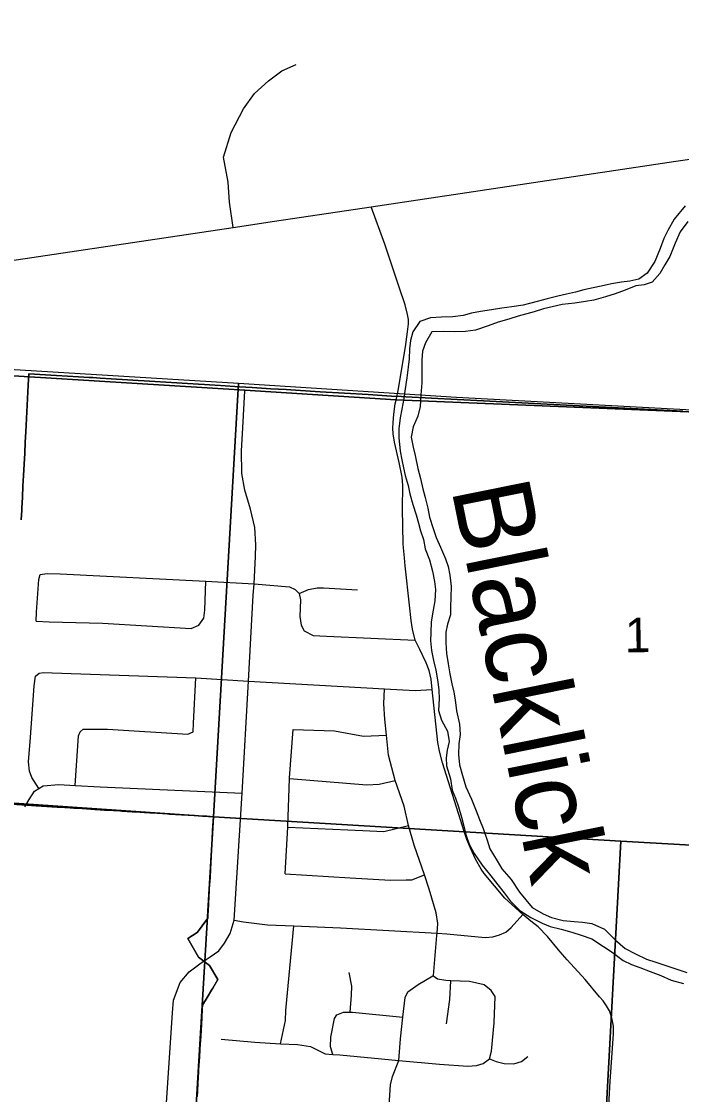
# Model space of a CAD drawing. Extents: x 114604 to 551442, y 316898 to 567001.
# Drawn here: x 253249 to 257474, y 388489 to 395361 of the extents above; entities that cross this region are included whole.
import ezdxf

# ---------------------------------------------------------------- set-up
doc = ezdxf.new("R2010")
doc.units = 0
for name, color, linetype in [('_CIVIL_CONSTRUCTION', 7, 'Continuous'), ('GE_P_Alignment_100_Cardinal_Points', 7, 'Continuous'), ('GE_P_Alignment_100_Stations', 7, 'Continuous'), ('GE_P_Alignment_500_Bearings', 7, 'Continuous'), ('GE_P_Alignment_500_Distances', 7, 'Continuous'), ('PM_P_Cells', 7, 'Continuous'), ('PM_P_Stop_Line', 7, 'Continuous'), ('PV_X_Curb', 7, 'Continuous'), ('SN_P_Signs', 7, 'Continuous')]:
    doc.layers.add(name, color=color, linetype=linetype)

msp = doc.modelspace()

# ---------------------------------------------------------------- linework, layer by layer
at = {"layer": '_CIVIL_CONSTRUCTION'}
msp.add_lwpolyline([(252090.4, 393670), (252913.3, 393790.4), (254605, 394041.3), (254867.9, 394081.2), (255486.5, 394173.5), (257436.6, 394465.6), (258202.8, 394576.4), (258586.3, 394635.4), (258623.2, 394640.8)], dxfattribs=at)
at = {"layer": 'GE_P_Alignment_100_Cardinal_Points'}
for points in [[(254605, 394041.3), (254580.6, 394204.7), (254571.6, 394332.7), (254541.7, 394491.2), (254591.7, 394649.4), (254669.6, 394801.6), (254741.4, 394899.7), (254831.2, 394981.7), (254915.1, 395043.7), (255006.9, 395085.7)], [(255664.4, 393023.1), (255685.2, 393148.8), (255709.1, 393293.1), (255722.2, 393389.6), (255725.8, 393425.6), (255727, 393453), (255720.7, 393484.2), (255704.6, 393546.6), (255666.4, 393659.2), (255574.2, 393934.6), (255486.5, 394173.5)], [(255694.9, 391990.9), (255692.6, 392015.9), (255688.3, 392239), (255689.9, 392389.2), (255685.1, 392442.1), (255666.2, 392536.6), (255637.5, 392667.5), (255629.3, 392719.5), (255626.5, 392756), (255627.9, 392790.7), (255633.6, 392846.3), (255641.9, 392912.3), (255647.5, 392935.1), (255661.9, 393008), (255664.4, 393023.1)], [(256687.2, 389416.8), (256617.1, 389501.6), (256555.9, 389562.3), (256508.7, 389600.6), (256457.2, 389642.8), (256342.7, 389747.9), (256211.8, 389905.3), (256192.1, 389932.6), (256154.3, 389996.5), (256122.5, 390066.6), (256100.4, 390123.3), (256085.3, 390167.9), (255944.4, 390613.4), (255924.9, 390687.4), (255914.5, 390744.3), (255878.2, 391084), (255870.8, 391150.2), (255857.8, 391205.2), (255839.4, 391253.9), (255798.2, 391339.5), (255769.1, 391398.4), (255752.1, 391469.4), (255743.9, 391525.8), (255733.6, 391622.1), (255704.9, 391874.5), (255701, 391925.7), (255694.9, 391990.9)], [(253342.7, 391521.6), (253345.6, 391577.7), (253361.1, 391787.9), (253369.6, 391819.9)], [(253369.6, 391819.9), (253413.6, 391825.1), (253497.4, 391823.6), (254428.7, 391776.8), (254739.1, 391758.9), (254964.6, 391739.5), (255001.9, 391722.5), (255026, 391697.4), (255034.3, 391656.3), (255031, 391551.2), (255039.4, 391494.1), (255058.3, 391458.4)], [(253342.7, 391521.6), (253426.4, 391516.2), (253768.7, 391508.9), (254336.5, 391473.1), (254384.2, 391494.7), (254415.7, 391540.2), (254423.3, 391592), (254428.7, 391776.8)], [(255026, 391697.4), (255086.9, 391724.4), (255142.1, 391733.7), (255181.9, 391734.9), (255399.1, 391721.1)], [(255058.3, 391458.4), (255117, 391428.3), (255202.1, 391424.9), (255769.1, 391398.4)], [(253363, 391188.5), (253391.1, 391192), (253444.9, 391189.1), (254365.4, 391157), (254701.7, 391135.9), (255571.9, 391086.5), (255768.3, 391077), (255878.2, 391084)], [(253361.5, 390449.3), (253315.9, 390519.7), (253300.7, 390560.1), (253293.7, 390620.4), (253306.3, 390776.5), (253329.7, 391106.9), (253338.8, 391168.9), (253363, 391188.5)], [(253592.4, 390468.8), (253613.8, 390787.1), (253624.2, 390813), (253644.4, 390828.7), (253676.4, 390830.1), (253800.2, 390828.6), (254314.8, 390796.4), (254347.9, 390812.6), (254350.2, 390868.5), (254365.4, 391157)], [(255601.6, 388387.6), (255612.3, 388552.5), (255623.2, 388604.4), (255664.9, 388707.5), (255675.1, 388846.1), (255691, 388984.2), (255705.5, 389110.2), (255722.1, 389148), (255788.7, 389194.9), (255881.3, 389248.9), (255885.5, 389251.4), (255907.7, 389507.6), (255909.1, 389522), (255915, 389585.7), (255904.2, 389654), (255858.8, 389805.1), (255828.1, 389895.8), (255763.7, 390085.5), (255725.4, 390212.4), (255697.7, 390336.7), (255640.6, 390501.3), (255598.5, 390662.5), (255585.8, 390790.8), (255574.2, 390893.8), (255569, 390991.5), (255571.9, 391086.5)], [(254936.3, 389901.7), (254953.2, 390202.3), (254953.4, 390206.1), (254964.4, 390512.7), (254964.6, 390516.7), (254987.7, 390827)], [(254987.7, 390827), (255253, 390818.3), (255439.3, 390783.4), (255585.8, 390790.8)], [(254964.4, 390512.7), (255459.7, 390473.3), (255539.2, 390477.5), (255640.6, 390501.3)], [(253270.9, 390332.1), (253299.6, 390379.7), (253332.4, 390431.3), (253361.5, 390449.3), (253388.9, 390466.3), (253488.8, 390474.6), (253592.4, 390468.8), (253752, 390459.9), (254662.3, 390419.4)], [(254953.2, 390202.3), (255434, 390179.6), (255569.6, 390173.2), (255725.4, 390212.4)], [(254936.3, 389901.7), (255353, 389876.3), (255612.3, 389861.7), (255712.1, 389863.9), (255748, 389863.3), (255828.1, 389895.8)], [(254611.6, 389606.5), (254669.5, 389595.4), (254823.9, 389576), (254992.5, 389569), (255291.8, 389556.6), (255909.1, 389522), (255971.8, 389518.5), (256216.6, 389494.7), (256265.4, 389498.7), (256309.7, 389512.4), (256350.4, 389529.2), (256384.4, 389558.3), (256457.2, 389642.8)], [(254908.1, 388813.6), (254938.6, 388963.4), (254941.6, 389027.5), (254992.5, 389569)], [(256798.6, 384459.9), (256868.1, 385657.6), (256873.2, 385788.7), (256898.2, 386286.3), (256922.6, 386755.3), (256947.2, 387195.6), (256968.4, 387623.8), (256976.8, 387776.6), (256988.2, 388005.9), (257002.5, 388307.2), (257018, 388572.1), (257038.3, 388878.7), (257038, 388927.3), (257030.7, 388970.7), (257021.8, 389000.1), (257012.1, 389026.1), (256994.5, 389058.1), (256971.7, 389089.2), (256948.9, 389114.2), (256856.2, 389225.3), (256742.4, 389351.4), (256697.7, 389404.1), (256687.2, 389416.8)], [(255352.8, 389017.7), (255362.5, 389126.3), (255363.4, 389184.4), (255346.9, 389270.9)], [(256245.8, 388717.7), (256258.6, 388767.6), (256275.6, 388947.7), (256280.5, 389118), (256255.2, 389156.6), (256211.8, 389191.4), (256116.4, 389213.2), (255996.8, 389218.5), (255964.8, 389219.9), (255913, 389228.8), (255881.3, 389248.9)], [(255970.1, 388943.1), (255990.7, 389097.1), (255996.8, 389218.5)], [(255241.6, 388746.4), (255227.1, 388793.9), (255230.2, 388856), (255252.2, 388975.9), (255268.5, 388999.7), (255310.7, 389017), (255352.8, 389017.7), (255368.6, 389017.9), (255691, 388984.2)], [(254527.4, 388844.4), (254742.6, 388824.5), (254908.1, 388813.6)], [(254908.1, 388813.6), (255015.8, 388809.6), (255099.5, 388798.1), (255133.1, 388779.5), (255192.5, 388750.4), (255241.6, 388746.4), (255286.2, 388742.7), (255664.9, 388707.5), (255925.9, 388683.3), (256105.4, 388672.1), (256161.3, 388675.1), (256205.4, 388688.4), (256245.8, 388717.7)], [(256245.8, 388717.7), (256287.5, 388700.9), (256339.1, 388688), (256401, 388686.9), (256449.1, 388700.1), (256489.6, 388733.4)]]:
    msp.add_lwpolyline(points, dxfattribs=at)
at = {"layer": 'GE_P_Alignment_100_Stations'}
for points in [[(253247.4, 392169.8), (253250.9, 392231), (253251.7, 392245), (253255.3, 392315.1), (253259, 392385.5), (253262.5, 392453.7), (253266.2, 392525.9), (253269.9, 392596.6), (253273.5, 392666.1), (253277, 392733.7), (253281.5, 392819.5), (253292.4, 393031.6), (253296.3, 393105), (253473.4, 393094.2), (253544, 393089.9), (253613.7, 393085.7), (253682.8, 393081.5), (253705.7, 393080.1), (253753.7, 393077.1), (253823.8, 393072.8), (253857.7, 393070.6), (253894.1, 393068.4), (253963.1, 393064.1), (253995.2, 393062.1), (254033.9, 393059.7), (254102.2, 393055.5), (254172.9, 393051.1), (254244.7, 393046.7), (254313, 393042.4), (254381.7, 393038.2), (254421.5, 393035.7), (254453.6, 393033.7), (254523.4, 393029.4), (254645.4, 393021.8), (254725.3, 393016.9), (254845.6, 393009.5), (254943.9, 393003.5), (255002.4, 392999.9), (255161.8, 392990.1), (255316.9, 392980.6), (255469, 392971.3), (255617.9, 392962.1), (255681.1, 392958.4), (255709.7, 392957), (256038, 392939.8), (256207, 392931.3), (256573.6, 392912.6), (257357.5, 392872.6), (257481.2, 392866.3)], [(257481.2, 392866.3), (257357.5, 392872.6), (256573.6, 392912.6), (256207, 392931.3), (256038, 392939.8), (255709.7, 392957), (255681.1, 392958.4), (255617.9, 392962.1), (255469, 392971.3), (255316.9, 392980.6), (255161.8, 392990.1), (255002.4, 392999.9), (254943.9, 393003.5), (254845.6, 393009.5), (254725.3, 393016.9), (254645.4, 393021.8), (254523.4, 393029.4), (254453.6, 393033.7), (254421.5, 393035.7), (254381.7, 393038.2), (254313, 393042.4), (254244.7, 393046.7), (254172.9, 393051.1), (254102.2, 393055.5), (254033.9, 393059.7), (253995.2, 393062.1), (253963.1, 393064.1), (253894.1, 393068.4), (253857.7, 393070.6), (253823.8, 393072.8), (253753.7, 393077.1), (253705.7, 393080.1), (253682.8, 393081.5), (253613.7, 393085.7), (253544, 393089.9), (253473.4, 393094.2), (253296.3, 393105), (253292.4, 393031.6), (253281.5, 392819.5), (253277, 392733.7), (253273.5, 392666.1), (253269.9, 392596.6), (253266.2, 392525.9), (253262.5, 392453.7), (253259, 392385.5), (253255.3, 392315.1), (253251.7, 392245), (253250.9, 392231), (253247.4, 392169.8)], [(254373, 388476.8), (254375.1, 388511.9), (254378.1, 388562.1), (254382.4, 388633.8), (254383.2, 388646.8), (254388.3, 388731), (254393.3, 388815.5), (254394.3, 388831.8), (254398.5, 388900.4), (254403.3, 388981), (254406.6, 389035.1), (254408.1, 389061.4), (254437.9, 389111.3), (254465.9, 389158.2), (254473.4, 389170.7), (254506.3, 389225.8), (254452.2, 389315.4), (254381.6, 389370.1), (254313.6, 389488.7), (254374.1, 389526.3), (254381.9, 389536.9), (254406.3, 389569.9), (254441.7, 389618), (254442.9, 389639.6), (254444.3, 389666.5), (254448.3, 389739.4), (254449.2, 389755.9), (254453.8, 389838.8), (254454.4, 389848.5), (254458.6, 389923.4), (254459.1, 389933.3), (254463.6, 390013.3), (254468.1, 390093.2), (254469.8, 390123.1), (254473, 390179.3), (254477.8, 390268.4), (254436.5, 390271), (254407.7, 390272.8), (254356.5, 390275.9), (254273.5, 390281), (254196.7, 390285.8), (254183.9, 390286.6), (254117.2, 390290.7), (254071.3, 390293.5), (254036.9, 390295.6), (253981.5, 390299.1), (253958.4, 390300.5), (253891.3, 390304.6), (253879.6, 390305.3), (253798.3, 390310.4), (253779.9, 390311.5), (253725.8, 390314.8), (253718, 390315.3), (253693.9, 390316.8), (253638.8, 390320.2), (253585.1, 390323.5), (253560, 390325.1), (253489.7, 390329.4), (253478.6, 390330.1), (253342.7, 390338.5), (253283.6, 390342), (253153.2, 390350.6)], [(253153.2, 390350.6), (253283.6, 390342), (253342.7, 390338.5), (253478.6, 390330.1), (253489.7, 390329.4), (253560, 390325.1), (253585.1, 390323.5), (253638.8, 390320.2), (253693.9, 390316.8), (253718, 390315.3), (253725.8, 390314.8), (253779.9, 390311.5), (253798.3, 390310.4), (253879.6, 390305.3), (253891.3, 390304.6), (253958.4, 390300.5), (253981.5, 390299.1), (254036.9, 390295.6), (254071.3, 390293.5), (254117.2, 390290.7), (254183.9, 390286.6), (254196.7, 390285.8), (254273.5, 390281), (254356.5, 390275.9), (254407.7, 390272.8), (254436.5, 390271), (254477.8, 390268.4), (254473, 390179.3), (254469.8, 390123.1), (254468.1, 390093.2), (254463.6, 390013.3), (254459.1, 389933.3), (254458.6, 389923.4), (254454.4, 389848.5), (254453.8, 389838.8), (254449.2, 389755.9), (254444.3, 389666.5), (254442.9, 389639.6), (254441.7, 389618), (254406.3, 389569.9), (254381.9, 389536.9), (254374.1, 389526.3), (254313.6, 389488.7), (254381.6, 389370.1), (254452.2, 389315.4), (254506.3, 389225.8), (254473.4, 389170.7), (254465.9, 389158.2), (254437.9, 389111.3), (254408.1, 389061.4), (254406.6, 389035.1), (254403.3, 388981), (254398.5, 388900.4), (254394.3, 388831.8), (254393.3, 388815.5), (254388.3, 388731), (254383.2, 388646.8), (254382.4, 388633.8), (254378.1, 388562.1), (254375.1, 388511.9), (254373, 388476.8)]]:
    msp.add_lwpolyline(points, dxfattribs=at)
at = {"layer": 'GE_P_Alignment_500_Bearings'}
msp.add_lwpolyline([(254174.9, 388404.8), (254216.3, 389012.9), (254222.1, 389094.2), (254265.2, 389206.4), (254323.2, 389276), (254391.8, 389326.5), (254430.6, 389353.8), (254456.5, 389372), (254511.5, 389410.6), (254549.1, 389459.7), (254585.9, 389521.1), (254611.6, 389606.5), (254662.3, 390419.4), (254701.7, 391135.9), (254732.3, 391686.6), (254739.1, 391758.9), (254746.5, 391935.5), (254748.6, 392008.9), (254742.5, 392120.7), (254714.4, 392237.3), (254678.3, 392359.4), (254659.1, 392465.5), (254657.2, 392610.7), (254665.2, 392758.4), (254679.5, 392996.1)], dxfattribs=at)
at = {"layer": 'GE_P_Alignment_500_Distances'}
for points in [[(271010.9, 417780.3), (270951, 416803.1), (270818.5, 414394.2), (270697.3, 412487.8), (270599.8, 410958.3), (270413.7, 407574.7), (270122, 402465.5), (270000.8, 400353.9), (269775.6, 396298.7), (269696.2, 394952.5), (269532.2, 392169.1), (267913.7, 392301.8), (264157.4, 392496.6), (261271.7, 392664.4), (258767.6, 392810.1), (255646.3, 392938), (254678.3, 392998.9), (253231.9, 393090.4), (251959.2, 393171), (249916.2, 393300.3), (247991.6, 393503.9)], [(247991.6, 393503.9), (249916.2, 393300.3), (251959.2, 393171), (253231.9, 393090.4), (254678.3, 392998.9), (255646.3, 392938), (258767.6, 392810.1), (261271.7, 392664.4), (264157.4, 392496.6)]]:
    msp.add_lwpolyline(points, dxfattribs=at)
at = {"layer": 'PM_P_Cells'}
for points in [[(257497, 394179.7), (257427.2, 394095.5), (257387.3, 394023.3), (257361.4, 393971.2), (257337.5, 393907.1), (257303.7, 393822.9), (257253.9, 393748.7), (257200, 393710.6), (257142.1, 393698.5), (257090.2, 393692.4), (257026.3, 393680.3), (256960.4, 393666.2), (256908.5, 393654.2), (256848.6, 393642.1), (256794.7, 393628), (256736.8, 393613.9), (256682.9, 393601.8), (256613, 393583.7), (256549.1, 393567.6), (256459.3, 393543.5), (256387.5, 393533.4), (256323.6, 393525.3), (256257.7, 393515.2), (256187.8, 393503.1), (256129.9, 393493.1), (256076, 393479), (256010.1, 393468.9), (255938.2, 393466.8), (255868.3, 393462.7), (255798.5, 393440.6), (255754.6, 393374.5), (255738.7, 393318.3), (255732.8, 393264.2), (255730.8, 393200.1), (255724.9, 393148), (255715, 393079.9), (255705.1, 393007.7), (255697.2, 392947.6), (255683.3, 392877.4), (255673.4, 392823.3), (255665.5, 392753.2), (255665.5, 392697.1), (255673.6, 392608.9), (255683.6, 392554.8), (255693.7, 392502.8), (255705.7, 392452.7), (255723.8, 392388.6), (255735.8, 392336.5), (255753.9, 392268.4), (255775.9, 392202.3), (255789.9, 392148.2), (255804, 392098.1), (255822, 392044), (255834, 391983.9), (255860.1, 391913.8), (255880.1, 391841.7), (255892.2, 391775.6), (255898.2, 391723.5), (255894.3, 391651.4), (255884.4, 391591.2), (255872.5, 391517.1), (255868.6, 391447), (255866.6, 391396.9), (255874.7, 391332.8), (255886.7, 391268.6), (255900.8, 391206.5), (255914.9, 391132.4), (255920.9, 391078.3), (255923, 391024.2), (255919, 390948.1), (255937.1, 390886), (255975.1, 390815.9), (255987.2, 390749.8), (255973.2, 390695.6), (255967.3, 390645.5), (255969.4, 390593.4), (255995.4, 390511.3), (256005.5, 390439.2)], [(257515.1, 394079.6), (257465.2, 394013.4), (257433.4, 393941.2), (257399.5, 393855), (257367.6, 393802.9), (257335.7, 393746.8), (257285.9, 393690.6), (257234, 393674.5), (257182, 393668.5), (257114.2, 393640.3), (257048.3, 393616.2), (256986.4, 393598.1), (256912.6, 393576), (256858.7, 393567.9), (256790.8, 393557.9), (256708.9, 393547.8), (256645, 393533.7), (256591.1, 393521.6), (256531.3, 393501.5), (256427.5, 393473.3), (256367.6, 393455.2), (256299.7, 393435.1), (256235.8, 393411), (256156, 393384.9), (256092.1, 393374.8), (256020.2, 393372.7), (255950.3, 393374.7), (255876.4, 393372.6), (255834.6, 393302.4), (255816.7, 393250.3), (255812.7, 393194.2), (255812.8, 393124), (255810.9, 393045.9), (255805, 392969.7), (255801.1, 392895.6), (255785.2, 392833.5), (255757.3, 392765.3), (255743.4, 392699.2), (255755.4, 392635.1), (255769.5, 392581), (255785.5, 392498.8), (255803.6, 392434.7), (255817.6, 392368.6), (255833.7, 392312.5), (255849.7, 392244.4), (255861.8, 392186.3), (255883.8, 392114.2), (255903.8, 392056.1), (255931.9, 391994), (255963.9, 391919.9), (255979.9, 391869.9), (255992, 391815.8), (256000, 391743.7), (255998.1, 391673.5), (255996.2, 391611.4), (255994.3, 391561.3), (255976.3, 391501.2), (255966.4, 391451.1), (255964.5, 391380.9), (255970.6, 391312.8), (255980.6, 391246.7), (255990.7, 391182.6), (256004.7, 391118.5), (256016.8, 391066.4), (256024.8, 391016.3), (256032.9, 390946.2), (256052.9, 390862), (256057, 390795.9), (256049.1, 390735.8), (256047.2, 390667.7), (256053.2, 390601.6), (256071.3, 390531.4), (256093.3, 390459.3), (256129.3, 390381.2), (256159.4, 390307.1), (256181.4, 390251), (256203.4, 390192.9), (256229.5, 390118.8), (256247.5, 390062.7), (256293.5, 389986.6), (256323.5, 389934.6), (256383.5, 389866.5), (256437.5, 389786.4)], [(256005.5, 390439.2), (256027.5, 390387.1), (256045.5, 390331), (256065.6, 390264.9), (256079.6, 390208.8), (256095.7, 390148.7), (256115.7, 390092.7), (256145.7, 390032.6), (256197.7, 389958.5), (256253.7, 389890.4), (256297.7, 389832.4), (256339.7, 389780.3), (256377.7, 389730.2), (256439.6, 389668.2), (256509.6, 389622.2), (256581.5, 389586.2), (256633.4, 389566.2), (256703.3, 389548.2), (256771.3, 389528.3), (256831.2, 389510.3), (256899.1, 389486.3), (256975, 389438.3), (257031, 389400.3), (257100.9, 389348.3), (257152.9, 389322.3), (257206.8, 389302.3), (257272.7, 389276.3), (257340.7, 389252.3), (257406.6, 389222.3), (257486.5, 389200.4)], [(256437.5, 389786.4), (256517.5, 389686.3), (256587.4, 389646.3), (256641.4, 389622.3), (256715.3, 389604.4), (256787.2, 389598.4), (256839.1, 389592.4), (256899, 389584.5), (256980.9, 389548.5), (257048.9, 389480.5), (257112.8, 389424.4), (257178.8, 389390.4), (257250.7, 389356.4), (257308.6, 389336.5), (257372.5, 389316.5), (257450.5, 389290.5), (257508.4, 389270.5)]]:
    msp.add_lwpolyline(points, dxfattribs=at)
at = {"layer": 'SN_P_Signs'}
for points in [[(249849.7, 393337.5), (254638.3, 393044.7), (254478.9, 390267.6), (251798.5, 390450.5), (249080.6, 390631), (249262.1, 393374.2)], [(254638.3, 393044.7), (256032.8, 392956), (259328.2, 392778.5), (259910.4, 392740.8), (259755, 389959.7), (257084.4, 390112.1), (254478.9, 390267.6)], [(254478.9, 390267.6), (254163, 385009.4), (251439.1, 385201), (251798.5, 390450.5)], [(254478.9, 390267.6), (257084.4, 390112.1), (256798.7, 384841.7), (254163, 385009.4)], [(257084.4, 390112.1), (259755, 389959.7), (259459.2, 384663.6), (256798.7, 384841.7)]]:
    msp.add_lwpolyline(points, close=True, dxfattribs=at)

# ---------------------------------------------------------------- texts
at = {"layer": 'PM_P_Stop_Line'}
msp.add_text('Blacklick', height=500.03, rotation=281.41674, dxfattribs=at).set_placement((255999.4, 392370.1))
at = {"layer": 'PV_X_Curb'}
msp.add_text('1', height=221, rotation=0.41508, dxfattribs=at).set_placement((257111.9, 391321.3))

doc.saveas('drawing.dxf')
